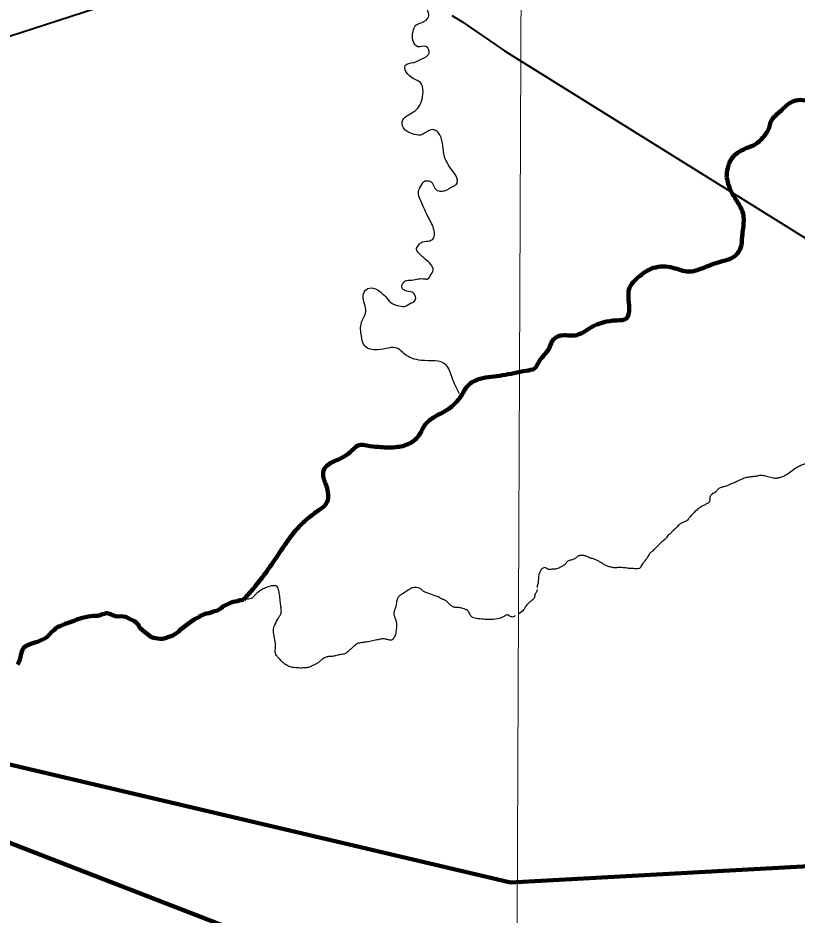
# Model space of a CAD drawing. Extents: x 553962 to 842807, y 8883888 to 9032388.
# Drawn here: x 659732 to 667576, y 8973449 to 8982475 of the extents above; entities that cross this region are included whole.
import ezdxf

# ---------------------------------------------------------------- set-up
doc = ezdxf.new("R2010")
doc.units = 0
doc.header["$LTSCALE"] = 150
for name, color, linetype, lineweight in [('1', 7, 'Continuous', 13), ('12', 7, 'Continuous', 25), ('24', 7, 'Continuous', 25), ('9', 7, 'Continuous', 90)]:
    doc.layers.add(name, color=color, linetype=linetype, lineweight=lineweight)

msp = doc.modelspace()

# ---------------------------------------------------------------- linework, layer by layer
at = {"layer": '1'}
msp.add_lwpolyline([(664968.2, 9023436.8), (664657.1, 8949509), (664397.1, 8890880.2)], dxfattribs=at)
at = {"layer": '12', "lineweight": 40}
msp.add_line((636526.5, 8974783.6), (662912, 8983353), dxfattribs=at)
for points in [[(664100.2, 8982500.7), (664200.1, 8982440), (664350.8, 8982335.2), (664543.2, 8982204.8), (664631.3, 8982143.9)], [(664631.3, 8982143.9), (674788, 8975827.4), (677683.8, 8973924.7)]]:
    msp.add_lwpolyline(points, dxfattribs=at)
at = {"layer": '24', "lineweight": 53}
for points in [[(661975.1, 8976618.3), (661965.8, 8976617.2), (661942.6, 8976606.6), (661921.2, 8976605.1), (661903.8, 8976601.8), (661880, 8976594), (661794.7, 8976553.8), (661783.4, 8976541.5), (661776.2, 8976537.9), (661771.4, 8976532.8), (661741.5, 8976514), (661700.6, 8976502.3), (661676.2, 8976492.5), (661655.1, 8976485.8), (661629.9, 8976483), (661607.1, 8976477.9), (661585.4, 8976467.3), (661579.7, 8976462.8), (661566.6, 8976459.6), (661560.9, 8976451.4), (661509.2, 8976424.8), (661421, 8976364.2), (661364.9, 8976317.6), (661348.1, 8976300.1), (661328.3, 8976286.2), (661283.6, 8976259.8), (661262, 8976250.8), (661213.8, 8976234.1), (661189.4, 8976229.5), (661162.1, 8976229.6), (661097.2, 8976237.5), (661070.9, 8976248.7), (661031.8, 8976280.1), (661005.9, 8976297.4), (660963.2, 8976335.8), (660954.3, 8976345.2), (660950.7, 8976360.6), (660945.8, 8976363.5), (660943.2, 8976371.8), (660932.9, 8976383.1), (660906.3, 8976405.7), (660855.5, 8976430.7), (660826.3, 8976447.2), (660815.7, 8976450.9), (660771.7, 8976456.2), (660747.3, 8976454.4), (660714.7, 8976457.6), (660653, 8976480.8), (660630.3, 8976485.1), (660618.1, 8976485.2), (660605, 8976480.8), (660582.4, 8976475.5), (660558.8, 8976466.1), (660536.9, 8976460.1), (660488.1, 8976458.4), (660440.1, 8976451.9), (660370.3, 8976437), (660324.9, 8976423.7), (660298.8, 8976410.1), (660207, 8976379.8), (660158.2, 8976356.8), (660134, 8976347.7), (660113.3, 8976334.1), (660096, 8976317.2), (660076.9, 8976302), (660043.5, 8976265.7), (660021.4, 8976245.6), (660001.4, 8976232.8), (659973.2, 8976218.2), (659927.6, 8976197.6), (659902.5, 8976191.5), (659861, 8976178.7), (659837.7, 8976169.6), (659816.2, 8976157.8), (659787.2, 8976136.2), (659778, 8976117.8), (659768.9, 8976089.8), (659749.7, 8976016.5)], [(659749.7, 8976016.5), (659740.4, 8975993.7), (659728.8, 8975970.1)]]:
    msp.add_lwpolyline(points, dxfattribs=at)
at = {"layer": '24'}
for points in [[(664176.8, 8978694.6), (664102.3, 8978856.1), (664040.3, 8978986.5), (663792, 8979030), (663618.2, 8979098.3), (663556.1, 8979148), (663351.3, 8979135.6), (663227.2, 8979172.8), (663189.9, 8979278.4), (663189.9, 8979408.8), (663233.3, 8979520.6), (663208.5, 8979682.1), (663239.6, 8979744.2), (663307.8, 8979756.7), (663388.5, 8979713.2), (663444.4, 8979657.3), (663500.3, 8979601.4), (663549.9, 8979582.8), (663622.2, 8979573.2), (663691.4, 8979607.8), (663732.3, 8979636.2), (663732.3, 8979680.2), (663700.8, 8979714.8), (663628.5, 8979733.7), (663600.2, 8979758.9), (663600.2, 8979790.4), (663622.2, 8979821.9), (663647.3, 8979834.5), (663697.7, 8979837.6), (663763.7, 8979850.2), (663826.7, 8979850.2), (663858.1, 8979850.2), (663883.3, 8979881.7), (663911.6, 8979938.3), (663836.1, 8980045.3), (663766.9, 8980108.3), (663744.9, 8980149.2), (663763.7, 8980190.1), (663804.6, 8980221.6), (663880.1, 8980234.2), (663914.7, 8980259.4), (663924.2, 8980316), (663870.7, 8980457.7), (663788.9, 8980633.9), (663763.7, 8980728.4), (663798.3, 8980800.8), (663823.5, 8980832.2), (663867.5, 8980835.4), (663892.7, 8980825.9), (663921, 8980775.6), (663968.2, 8980734.7), (664015.4, 8980734.7), (664053.1, 8980747.2), (664103.5, 8980775.6), (664147.5, 8980803.9), (664156.9, 8980844.8), (664112.9, 8980929.8), (664028, 8981077.7), (664006, 8981213.1), (663962, 8981322.8), (663918, 8981351.1), (663864.5, 8981338.5), (663785.8, 8981297.6), (663704.1, 8981310.2), (663641.2, 8981338.5), (663600.2, 8981433), (663647.4, 8981489.6), (663741.8, 8981549.4), (663807.9, 8981703.7), (663795.3, 8981810.7), (663656.9, 8981908.2), (663631.7, 8981996.4), (663716.6, 8982027.8), (663798.4, 8982062.5), (663870.8, 8982125.4), (663845.6, 8982185.2), (663757.5, 8982185.2), (663710.3, 8982241.9), (663710.3, 8982339.5), (663738.7, 8982402.4), (663792.1, 8982427.6), (663867.6, 8982493.7), (663855, 8982559.8), (663855, 8982603.9), (663911.7, 8982688.9), (663990.3, 8982780.1), (664053.2, 8982789.6), (664147.6, 8982767.6), (664219.9, 8982767.6), (664270.3, 8982802.2), (664298.6, 8982862)], [(668235.4, 8981781.7), (668180.4, 8981742.1), (668134.2, 8981686.6), (668075.1, 8981562.7), (668027, 8981492.5), (667967.9, 8981461), (667921.7, 8981488.8), (667871.8, 8981544.2), (667781.2, 8981597.9), (667585.3, 8981649.6), (667500.3, 8981618.2), (667420.8, 8981547.9), (667309.9, 8981425.9), (667293.3, 8981368.6), (667232.3, 8981272.4), (667158.4, 8981204), (667071.5, 8981167), (666929.2, 8981074.6), (666877.5, 8980963.6), (666866.4, 8980874.9)], [(666866.4, 8980874.9), (666907, 8980741.7), (666995.7, 8980591.9), (667032.7, 8980505), (667032.7, 8980360.8), (667023.5, 8980277.6), (667003.1, 8980150), (666931.1, 8980066.8), (666805.4, 8980022.4), (666618.7, 8979955.8), (666485.6, 8979922.6), (666326.7, 8979961.4), (666128.9, 8979959.6), (665995.9, 8979881.9), (665883.1, 8979739.5), (665877.6, 8979667.4), (665885, 8979549.1), (665859.1, 8979452.9), (665761.1, 8979432.6), (665500.6, 8979360.4), (665337.9, 8979280.9), (665193.8, 8979279.1), (665123.5, 8979240.2), (665075.5, 8979144.1), (664983.1, 8979025.8), (664933.2, 8978949.9), (664850, 8978925.9), (664609.7, 8978879.7), (664384.2, 8978844.5), (664273.3, 8978787.2), (664197.6, 8978678.1), (664101.5, 8978567.2), (663966.6, 8978484), (663844.6, 8978398.9), (663761.4, 8978265.8), (663674.5, 8978193.7), (663532.2, 8978156.7), (663362.2, 8978158.5), (663243.9, 8978173.3), (663166.3, 8978177), (663096.1, 8978125.2), (663016.6, 8978062.4), (662911.2, 8978012.4), (662815.1, 8977934.8), (662805.9, 8977866.4), (662844.7, 8977744.8), (662835.5, 8977589.6), (662763.4, 8977524.9), (662645.1, 8977434.3), (662539.7, 8977332.7), (662443.6, 8977208.9), (662345.7, 8977064.7), (662220, 8976885.4), (662109.1, 8976743.1), (662003.8, 8976621.1)]]:
    msp.add_spline(points, degree=3, dxfattribs=at)
at = {"layer": '24', "lineweight": 53}
for points in [[(668235.4, 8981781.7), (668180.4, 8981742.1), (668134.2, 8981686.6), (668075.1, 8981562.7), (668027, 8981492.5), (667967.9, 8981461), (667921.7, 8981488.8), (667871.8, 8981544.2), (667781.2, 8981597.9), (667585.3, 8981649.6), (667500.3, 8981618.2), (667420.8, 8981547.9), (667309.9, 8981425.9), (667293.3, 8981368.6), (667232.3, 8981272.4), (667158.4, 8981204), (667071.5, 8981167), (666929.2, 8981074.6), (666877.5, 8980963.6), (666866.4, 8980874.9)], [(666866.4, 8980874.9), (666907, 8980741.7), (666995.7, 8980591.9), (667032.7, 8980505), (667032.7, 8980360.8), (667023.5, 8980277.6), (667003.1, 8980150), (666931.1, 8980066.8), (666805.4, 8980022.4), (666618.7, 8979955.8), (666485.6, 8979922.6), (666326.7, 8979961.4), (666128.9, 8979959.6), (665995.9, 8979881.9), (665883.1, 8979739.5), (665877.6, 8979667.4), (665885, 8979549.1), (665859.1, 8979452.9), (665761.1, 8979432.6), (665500.6, 8979360.4), (665337.9, 8979280.9), (665193.8, 8979279.1), (665123.5, 8979240.2), (665075.5, 8979144.1), (664983.1, 8979025.8), (664933.2, 8978949.9), (664850, 8978925.9), (664609.7, 8978879.7), (664384.2, 8978844.5), (664273.3, 8978787.2), (664197.6, 8978678.1), (664101.5, 8978567.2), (663966.6, 8978484), (663844.6, 8978398.9), (663761.4, 8978265.8), (663674.5, 8978193.7), (663532.2, 8978156.7), (663362.2, 8978158.5), (663243.9, 8978173.3), (663166.3, 8978177), (663096.1, 8978125.2), (663016.6, 8978062.4), (662911.2, 8978012.4), (662815.1, 8977934.8), (662805.9, 8977866.4), (662844.7, 8977744.8), (662835.5, 8977589.6), (662763.4, 8977524.9), (662645.1, 8977434.3), (662539.7, 8977332.7), (662443.6, 8977208.9), (662345.7, 8977064.7), (662220, 8976885.4), (662109.1, 8976743.1), (662003.8, 8976621.1)]]:
    msp.add_spline(points, degree=3, dxfattribs=at)
at = {"layer": '24'}
for points in [[(667727.1, 8978028.3), (667697, 8978011.5), (667670.5, 8977997.1), (667611.1, 8977970.7), (667576.1, 8977953.5), (667527.8, 8977919.8), (667470.7, 8977877.6), (667440.8, 8977861.7), (667398.2, 8977848.3), (667364.4, 8977840.1), (667326.2, 8977847.1), (667266.6, 8977863.7), (667226.5, 8977871.3), (667196.6, 8977871.9), (667163.5, 8977861.8), (667126.6, 8977859.9), (667085.9, 8977856.1), (667044.5, 8977845.2), (667000.6, 8977824.9), (666894.4, 8977777.4), (666862, 8977764.1), (666827, 8977756.5), (666792.6, 8977745), (666770.3, 8977725.3), (666756.3, 8977703.7), (666737.9, 8977692.3), (666721.6, 8977689)], [(666723.9, 8977685), (666709.6, 8977681.2), (666698.6, 8977658.5), (666698.6, 8977638.5), (666698.6, 8977620.4), (666692.3, 8977609.5), (666687.7, 8977600.4), (666674.1, 8977589.5), (666643.1, 8977574.1), (666610.4, 8977559.5), (666570.3, 8977530.5), (666501.6, 8977463.6), (666487, 8977439.9), (666474.3, 8977420.9), (666461.6, 8977413.6), (666441.6, 8977405.4), (666421.5, 8977396.3), (666408.8, 8977391.8), (666397, 8977382.7), (666374.2, 8977363.6), (666364.2, 8977349.1), (666339.7, 8977330), (666319.6, 8977308.2), (666306.6, 8977294.8), (666294.7, 8977280.2), (666273.8, 8977268.4), (666263.8, 8977249.3), (666240.1, 8977222.1), (666223, 8977212.9), (666216.6, 8977205.7), (666159.2, 8977150.4)], [(666159.2, 8977150.4), (666146.1, 8977137.1), (666120.8, 8977111.9), (666096.2, 8977093), (666085.4, 8977078.8), (666074.2, 8977056), (666064.8, 8977042.2), (666036.9, 8977003.9), (666023.4, 8976984.9), (666010.5, 8976964.7), (665997.4, 8976945.5), (665992.9, 8976936.7), (665985.7, 8976934.4), (665958.4, 8976933.5), (665900.6, 8976935.9), (665865.1, 8976938.8), (665804.7, 8976946.8), (665772.3, 8976947.3), (665760.8, 8976943.4), (665735.2, 8976942.2), (665693.9, 8976951.8), (665656.3, 8976962.2), (665629.5, 8976974.8), (665619.5, 8976986.4), (665595, 8977000.4), (665564.6, 8977016.8), (665535.4, 8977029.6), (665491.9, 8977040.3), (665458.1, 8977059), (665431.6, 8977065.4), (665398, 8977069.5), (665385.4, 8977067.5)], [(665384.9, 8977065.7), (665379.5, 8977065.9), (665370.4, 8977063.1), (665359.8, 8977051.3), (665346.8, 8977037.8), (665330.8, 8977029), (665290.3, 8977018.2), (665264.1, 8977008.2), (665257, 8977001.5), (665250.2, 8976988.2), (665239.6, 8976976), (665211.7, 8976957.2), (665174.5, 8976938.1), (665152.8, 8976931), (665139.2, 8976928.4), (665125.2, 8976929.9), (665104.4, 8976928.7), (665089.1, 8976924.8), (665069.3, 8976925.6), (665063.2, 8976930.5), (665053.3, 8976941.5), (665035.6, 8976946.4), (665017.5, 8976940.4), (665003.9, 8976933), (664995.7, 8976921.2), (664981.2, 8976887.3), (664976.1, 8976876.4), (664973.3, 8976860.4), (664971.2, 8976824), (664970.8, 8976802.5), (664968.8, 8976789.9), (664962.9, 8976775.3), (664959.1, 8976756.9), (664960.9, 8976743.6)], [(664456.7, 8976422.9), (664430.2, 8976423.5), (664383.7, 8976427.3), (664314.1, 8976437.6), (664285, 8976460.2), (664274.6, 8976497.7), (664253.9, 8976519.3), (664196.5, 8976539.1), (664160.5, 8976543.6), (664134.1, 8976543.6), (664102.1, 8976552), (664071.1, 8976583), (664048.5, 8976606.5), (664036.3, 8976615), (664009, 8976626.2), (663993, 8976634.7), (663965.7, 8976649.7), (663920, 8976663.7), (663834.4, 8976695.7), (663809.9, 8976708.8), (663794.8, 8976724.8), (663783.6, 8976733.2), (663758.2, 8976743.6), (663725.2, 8976744.5), (663696.1, 8976741.7), (663681.9, 8976731.3), (663636.8, 8976702.2), (663620.8, 8976692.8), (663600.1, 8976678.8), (663576.6, 8976663.7), (663555.9, 8976646.8), (663542.7, 8976599.8), (663541.8, 8976582.9), (663531.4, 8976529.8), (663516.3, 8976504.5), (663512.6, 8976484.7), (663522.9, 8976456.6), (663530.5, 8976426.5), (663546.4, 8976387.1), (663543.4, 8976342.3), (663535.9, 8976282.2), (663522.7, 8976241.8), (663505.8, 8976224.9), (663495.4, 8976213.6), (663477.5, 8976212.7), (663430, 8976227.2), (663399, 8976231), (663376.4, 8976220.6), (663314.3, 8976213.1), (663259.7, 8976198.1), (663208.9, 8976193.4), (663167.5, 8976185), (663147.8, 8976185), (663116.7, 8976155.8), (663073.4, 8976115.4), (663031.5, 8976080.4), (663014.6, 8976072.9), (662989.2, 8976072.9), (662948.8, 8976065.3), (662931.8, 8976056.9), (662882.9, 8976049.4), (662851.8, 8976050.3), (662818, 8976039.1), (662795.4, 8976025.9), (662769.1, 8975996.8), (662741.8, 8975979.9), (662697, 8975959.3), (662667.8, 8975942.3), (662629.2, 8975935.8), (662581.2, 8975933.9), (662506.9, 8975937.7), (662461.8, 8975948.9), (662415.7, 8975974.3), (662392.1, 8975996.8), (662363, 8976026.9), (662340.4, 8976055.1), (662327.2, 8976069.2), (662322.5, 8976102), (662322.5, 8976123.6), (662330, 8976166.7), (662313.1, 8976231.5), (662299.9, 8976320.7), (662314.9, 8976364), (662357.2, 8976445.6), (662382.6, 8976479.4), (662385.5, 8976517.9), (662377.9, 8976560.2), (662371.3, 8976625), (662364.5, 8976687.6), (662351.3, 8976737.4), (662343.8, 8976755.2), (662334.4, 8976761.8), (662324.1, 8976761.8), (662289.2, 8976762.8), (662233.7, 8976746.8), (662191.4, 8976726.1), (662153.5, 8976700.2), (662121.5, 8976674.8), (662097.8, 8976645.8), (662085.2, 8976632.1), (662003.7, 8976621.7)], [(664959, 8976724.5), (664958.9, 8976723.7), (664957.4, 8976715.8), (664952.2, 8976701.9), (664944.7, 8976690), (664935.1, 8976670.7), (664934.8, 8976653), (664927.9, 8976635.3), (664919, 8976624.2), (664900.7, 8976611.8), (664881.9, 8976595.9), (664851.5, 8976567.9), (664842.5, 8976555.5), (664827.4, 8976526), (664817.5, 8976509.8), (664775, 8976481)], [(664960.9, 8976743.6), (664960.9, 8976743.6), (664960.9, 8976743.6), (664960.9, 8976743.6)], [(664739.3, 8976461.8), (664719.8, 8976446.1), (664709.5, 8976446.5), (664671.2, 8976460.2), (664663.6, 8976470.5), (664649.5, 8976470.5), (664627, 8976453.6), (664611.9, 8976443.2), (664543.2, 8976423.5), (664483.3, 8976422.3), (664456.7, 8976422.9)], [(664739.3, 8976461.8), (664739.3, 8976461.8), (664739.3, 8976461.8), (664739.3, 8976461.8)], [(664775, 8976481), (664774.6, 8976480.8), (664774.2, 8976480.6), (664773.8, 8976480.4)]]:
    msp.add_open_spline(points, degree=3, dxfattribs=at)
at = {"layer": '24', "lineweight": 53}
msp.add_open_spline([(662003.7, 8976621.7), (661995, 8976620.6), (661985.5, 8976619.5), (661975.1, 8976618.3)], degree=3, dxfattribs=at)
at = {"layer": '9'}
for points in [[(658746.8, 8975176), (664691.5, 8973777.5), (669474.2, 8974039.3), (694202.6, 8980257.8)], [(661975.1, 8976618.3), (661965.8, 8976617.2), (661942.6, 8976606.6), (661921.2, 8976605.1), (661903.8, 8976601.8), (661880, 8976594), (661794.7, 8976553.8), (661783.4, 8976541.5), (661776.2, 8976537.9), (661771.4, 8976532.8), (661741.5, 8976514), (661700.6, 8976502.3), (661676.2, 8976492.5), (661655.1, 8976485.8), (661629.9, 8976483), (661607.1, 8976477.9), (661585.4, 8976467.3), (661579.7, 8976462.8), (661566.6, 8976459.6), (661560.9, 8976451.4), (661509.2, 8976424.8), (661421, 8976364.2), (661364.9, 8976317.6), (661348.1, 8976300.1), (661328.3, 8976286.2), (661283.6, 8976259.8), (661262, 8976250.8), (661213.8, 8976234.1), (661189.4, 8976229.5), (661162.1, 8976229.6), (661097.2, 8976237.5), (661070.9, 8976248.7), (661031.8, 8976280.1), (661005.9, 8976297.4), (660963.2, 8976335.8), (660954.3, 8976345.2), (660950.7, 8976360.6), (660945.8, 8976363.5), (660943.2, 8976371.8), (660932.9, 8976383.1), (660906.3, 8976405.7), (660855.5, 8976430.7), (660826.3, 8976447.2), (660815.7, 8976450.9), (660771.7, 8976456.2), (660747.3, 8976454.4), (660714.7, 8976457.6), (660653, 8976480.8), (660630.3, 8976485.1), (660618.1, 8976485.2), (660605, 8976480.8), (660582.4, 8976475.5), (660558.8, 8976466.1), (660536.9, 8976460.1), (660488.1, 8976458.4), (660440.1, 8976451.9), (660370.3, 8976437), (660324.9, 8976423.7), (660298.8, 8976410.1), (660207, 8976379.8), (660158.2, 8976356.8), (660134, 8976347.7), (660113.3, 8976334.1), (660096, 8976317.2), (660076.9, 8976302), (660043.5, 8976265.7), (660021.4, 8976245.6), (660001.4, 8976232.8), (659973.2, 8976218.2), (659927.6, 8976197.6), (659902.5, 8976191.5), (659861, 8976178.7), (659837.7, 8976169.6), (659816.2, 8976157.8), (659787.2, 8976136.2), (659778, 8976117.8), (659768.9, 8976089.8), (659749.7, 8976016.5)], [(659749.7, 8976016.5), (659740.4, 8975993.7), (659728.8, 8975970.1)], [(657923.9, 8974844.3), (666205.7, 8971636.3), (671933.6, 8966993.4), (675245, 8966459.9), (693230.3, 8967549.5), (697027.9, 8970867.6)]]:
    msp.add_lwpolyline(points, dxfattribs=at)
for points in [[(668235.4, 8981781.7), (668180.4, 8981742.1), (668134.2, 8981686.6), (668075.1, 8981562.7), (668027, 8981492.5), (667967.9, 8981461), (667921.7, 8981488.8), (667871.8, 8981544.2), (667781.2, 8981597.9), (667585.3, 8981649.6), (667500.3, 8981618.2), (667420.8, 8981547.9), (667309.9, 8981425.9), (667293.3, 8981368.6), (667232.3, 8981272.4), (667158.4, 8981204), (667071.5, 8981167), (666929.2, 8981074.6), (666877.5, 8980963.6), (666866.4, 8980874.9)], [(666866.4, 8980874.9), (666907, 8980741.7), (666995.7, 8980591.9), (667032.7, 8980505), (667032.7, 8980360.8), (667023.5, 8980277.6), (667003.1, 8980150), (666931.1, 8980066.8), (666805.4, 8980022.4), (666618.7, 8979955.8), (666485.6, 8979922.6), (666326.7, 8979961.4), (666128.9, 8979959.6), (665995.9, 8979881.9), (665883.1, 8979739.5), (665877.6, 8979667.4), (665885, 8979549.1), (665859.1, 8979452.9), (665761.1, 8979432.6), (665500.6, 8979360.4), (665337.9, 8979280.9), (665193.8, 8979279.1), (665123.5, 8979240.2), (665075.5, 8979144.1), (664983.1, 8979025.8), (664933.2, 8978949.9), (664850, 8978925.9), (664609.7, 8978879.7), (664384.2, 8978844.5), (664273.3, 8978787.2), (664197.6, 8978678.1), (664101.5, 8978567.2), (663966.6, 8978484), (663844.6, 8978398.9), (663761.4, 8978265.8), (663674.5, 8978193.7), (663532.2, 8978156.7), (663362.2, 8978158.5), (663243.9, 8978173.3), (663166.3, 8978177), (663096.1, 8978125.2), (663016.6, 8978062.4), (662911.2, 8978012.4), (662815.1, 8977934.8), (662805.9, 8977866.4), (662844.7, 8977744.8), (662835.5, 8977589.6), (662763.4, 8977524.9), (662645.1, 8977434.3), (662539.7, 8977332.7), (662443.6, 8977208.9), (662345.7, 8977064.7), (662220, 8976885.4), (662109.1, 8976743.1), (662003.8, 8976621.1)]]:
    msp.add_spline(points, degree=3, dxfattribs=at)
msp.add_open_spline([(662006.4, 8976622.1), (661997, 8976620.8), (661986.6, 8976619.6), (661975.1, 8976618.3)], degree=3, dxfattribs=at)

doc.saveas('drawing.dxf')
